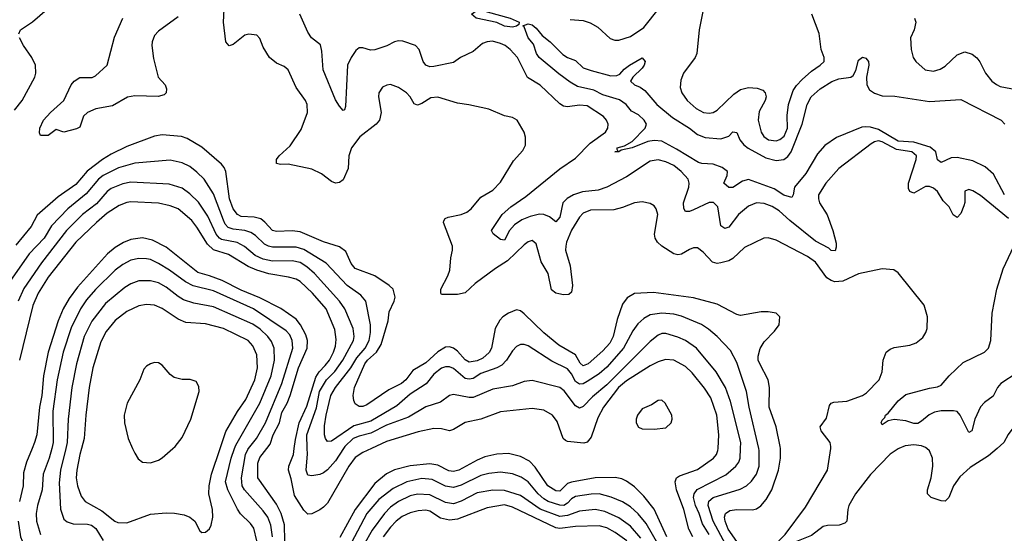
# Model space of a CAD drawing. Header units: inches. Extents: x 1682530 to 1839546, y 640742 to 791647.
# Tile 601 of 656: x 1772165 to 1777170, y 689568 to 692182. Entities that reach past the tile are written whole.
import ezdxf

# ---------------------------------------------------------------- set-up
doc = ezdxf.new("R2010")
doc.units = ezdxf.units.IN
doc.header["$MEASUREMENT"] = 0
doc.layers.add('B7678', color=7, linetype='Continuous')
doc.layers.add('B7679', color=7, linetype='Continuous')

msp = doc.modelspace()

# ---------------------------------------------------------------- linework, layer by layer
at = {"layer": 'B7678', "color": 5}
for points, elevation in [([(1772228.1, 690000), (1772199.3, 689930), (1772184.4, 689875.6), (1772182.8, 689810), (1772164.7, 689730)], 720), ([(1772327.7, 690000), (1772314, 689950), (1772284.7, 689870), (1772278.8, 689790), (1772255, 689710), (1772249, 689670), (1772250.7, 689630), (1772270, 689563.1)], 740), ([(1772399.2, 690000), (1772373.1, 689890), (1772366, 689826), (1772371.8, 689691.8), (1772390, 689641.1), (1772406.4, 689626.4), (1772436, 689616), (1772510, 689614.6), (1772530.2, 689610), (1772552.7, 689592.7), (1772590, 689531.9)], 760), ([(1772478.9, 690000), (1772470.6, 689970), (1772455, 689890), (1772452, 689850), (1772458.2, 689810), (1772477.8, 689757.8), (1772497.6, 689730), (1772582.3, 689682.3), (1772648.3, 689630), (1772663.5, 689623.5), (1772710, 689622.3), (1772830, 689666.3), (1772910, 689672.8), (1772951.5, 689671.5), (1773001.7, 689661.7), (1773030.4, 689650), (1773054.9, 689630), (1773080.7, 689580.7), (1773090, 689572.2), (1773110, 689573.4), (1773130, 689590.4), (1773138.8, 689610), (1773146.6, 689650), (1773144.8, 689690), (1773125.7, 689770), (1773127.3, 689810), (1773140.1, 689870), (1773184.2, 690000)], 780), ([(1772739.1, 690000), (1772750, 689975.5), (1772767.3, 689947.3), (1772790, 689930.3), (1772830, 689926.7), (1772870, 689940.2), (1772890, 689952.9), (1772943.4, 690000)], 820), ([(1773370.8, 689530), (1773354.5, 689594.5), (1773337.8, 689617.8), (1773287.8, 689667.8), (1773271.8, 689691.8), (1773222.3, 689790), (1773211.1, 689830), (1773239.9, 689950), (1773257, 690000)], 760), ([(1773449.6, 689550), (1773441.7, 689610), (1773426.6, 689650), (1773403.2, 689683.2), (1773307.5, 689790), (1773296.1, 689810), (1773292, 689850), (1773312, 689970), (1773324.8, 689995.2), (1773328.6, 690000)], 740), ([(1773512.8, 689530), (1773511, 689611), (1773494.5, 689670), (1773470, 689716.1), (1773376.3, 689850), (1773375.5, 689924.5), (1773385.3, 689954.7), (1773420.5, 690000)], 720), ([(1773953.4, 690000), (1773910, 689980.1), (1773870, 689953.6), (1773838.3, 689910), (1773730, 689722.5), (1773710, 689701.1), (1773690, 689688), (1773650, 689666.8), (1773630, 689665.6), (1773610, 689685.7), (1773561.4, 689761.4), (1773545.4, 689845.4), (1773531.9, 689890), (1773533.4, 689910), (1773557.1, 689970), (1773560.7, 690000)], 680), ([(1773811, 690000), (1773770, 689936.4), (1773730, 689892), (1773710, 689876.5), (1773690, 689868.4), (1773650, 689861.6), (1773630, 689864), (1773620.9, 689890), (1773627.9, 689972.1), (1773627.1, 690000)], 660), ([(1775454.9, 689550), (1775390.5, 689690.5), (1775337.8, 689757.8), (1775290, 689804.1), (1775250, 689834.5), (1775225.6, 689845.6), (1775192.2, 689852.2), (1775090, 689850.8), (1774970, 689829.1), (1774950, 689821.6), (1774910, 689782.4), (1774890, 689784.4), (1774849.5, 689810), (1774785.1, 689905.1), (1774755.9, 689935.9), (1774710, 689959.9), (1774650, 689974.5), (1774591, 689971), (1774530, 689956.9), (1774490, 689940.8), (1774396.9, 689890), (1774370, 689882.7), (1774346, 689886), (1774290, 689915.8), (1774250, 689921.6), (1774150, 689911.7), (1774070, 689890.7), (1774030, 689870.8), (1773970, 689821.5), (1773871.1, 689690), (1773792.8, 689547.2)], 720), ([(1775586.3, 689550), (1775565.8, 689590), (1775541.5, 689690), (1775503.1, 689790), (1775496.9, 689830), (1775504.6, 689850), (1775519, 689861), (1775610, 689893.6), (1775691.6, 689950), (1775706.5, 689970), (1775714.4, 689990), (1775715.1, 690000)], 680), ([(1775670, 689562), (1775635.9, 689615.9), (1775618.8, 689670), (1775600.2, 689710), (1775591, 689750), (1775593.5, 689770), (1775608.5, 689791.5), (1775754, 689866), (1775805.9, 689910), (1775820.5, 689930), (1775828.2, 689950), (1775829.8, 690000)], 660), ([(1775755.2, 689510), (1775690.5, 689630), (1775664.8, 689710), (1775667.9, 689732.1), (1775689.8, 689750), (1775827.5, 689792.5), (1775859.3, 689810), (1775885.6, 689834.4), (1775909.9, 689870), (1775923.6, 689910), (1775924.3, 689990), (1775921.9, 690000)], 640), ([(1775822.5, 689510), (1775765.8, 689590), (1775750.6, 689630), (1775748.5, 689650), (1775753.7, 689670), (1775775.5, 689684.5), (1775810, 689690.1), (1775890, 689688.1), (1775910, 689693.7), (1775932.5, 689707.5), (1775959.7, 689740.3), (1775988.1, 689790), (1776021.8, 689890), (1776032.5, 689950), (1776031.8, 690000)], 620), ([(1776633.8, 690000), (1776630, 689998.4), (1776590, 689970.6), (1776490, 689867.3), (1776413.8, 689770), (1776380.4, 689710), (1776374.6, 689690), (1776370.1, 689630), (1776359.9, 689620.1), (1776330.8, 689610), (1776271.2, 689608.8), (1776250, 689603), (1776190, 689557.4), (1776113.6, 689526.4), (1776070, 689486.9), (1776050, 689478.7), (1776030, 689483.7), (1776016.3, 689510), (1776024.7, 689530), (1776057, 689563), (1776159, 689701), (1776271.7, 689890), (1776287.7, 690000)], 580), ([(1777133.9, 690000), (1777090, 689961.8), (1776997, 689903), (1776944.9, 689855.1), (1776911.7, 689810), (1776888.9, 689750), (1776870, 689731.1), (1776850, 689732.8), (1776798, 689750), (1776779.7, 689770), (1776779.2, 689790), (1776799.1, 689850), (1776807.9, 689910), (1776806, 689950), (1776790, 689988.2), (1776775.8, 690000)], 580), ([(1775446.1, 689450), (1775350, 689618.7), (1775308.3, 689668.3), (1775270, 689702.9), (1775230, 689728), (1775172.4, 689752.4), (1775110, 689768.5), (1775070, 689767.4), (1774990, 689755), (1774970, 689743.7), (1774950, 689721), (1774931.6, 689710), (1774910, 689711.8), (1774850.9, 689730.9), (1774830, 689743.3), (1774800.7, 689770), (1774750, 689829.9), (1774714.2, 689854.2), (1774670, 689870.8), (1774610, 689879.2), (1774550, 689873), (1774510, 689861.8), (1774410, 689813.9), (1774370, 689801.5), (1774330, 689808.7), (1774261.6, 689841.6), (1774210, 689847.2), (1774133.8, 689830), (1774062.8, 689797.2), (1773990, 689740.8), (1773930, 689670), (1773835.5, 689490)], 740), ([(1775323.2, 689543.2), (1775270, 689604.7), (1775210, 689647.7), (1775139.8, 689679.8), (1775090, 689688.7), (1775010, 689681.3), (1774950, 689659.7), (1774910, 689653.9), (1774810.4, 689690.4), (1774710, 689760.8), (1774630, 689786.8), (1774570, 689788.3), (1774490, 689773.9), (1774410, 689732.5), (1774370, 689719), (1774330, 689724.7), (1774250, 689764.9), (1774188, 689768), (1774150, 689758.6), (1774090.9, 689730), (1774050, 689701.1), (1774019.1, 689670), (1773956.3, 689583.7), (1773913.7, 689510)], 760), ([(1775250.9, 689530), (1775192.9, 689572.9), (1775150, 689595.8), (1775110, 689606.1), (1774990, 689603.6), (1774910, 689592.2), (1774890, 689596), (1774670, 689702.1), (1774630, 689712.7), (1774541.4, 689698.6), (1774390, 689640.3), (1774350, 689635.2), (1774304.7, 689644.7), (1774250, 689681.6), (1774230, 689686.7), (1774190, 689682.1), (1774150, 689671.9), (1774110, 689653.1), (1774078, 689630), (1774050, 689598.8), (1774013.3, 689550)], 780), ([(1772157.6, 689630), (1772169.1, 689550), (1772185.8, 689510), (1772243.4, 689410), (1772270, 689381.5), (1772290, 689370.1), (1772330, 689358.7), (1772350, 689358.5), (1772410, 689374.2), (1772428.9, 689368.9), (1772470, 689326.7), (1772519, 689290), (1772518.9, 689270), (1772490, 689241.3), (1772356.3, 689163.7), (1772310, 689125.2), (1772230, 689071.2), (1772210, 689063.4), (1772130, 689064.2)], 720)]:
    msp.add_lwpolyline(points, dxfattribs=dict(at, elevation=elevation))
at = {"layer": 'B7679', "color": 5}
for points, elevation in [([(1772161.2, 692110), (1772168.4, 692130), (1772230, 692171.4), (1772305, 692235)], 620), ([(1776287.7, 690000), (1776289.2, 690010), (1776284.9, 690030), (1776238.7, 690090), (1776234.2, 690110), (1776266.5, 690153.5), (1776281.6, 690218.4), (1776289.8, 690230.2), (1776304.5, 690235.5), (1776370, 690240.2), (1776450, 690268.8), (1776470, 690283.7), (1776533.7, 690350), (1776549.7, 690390), (1776555.4, 690450), (1776570, 690490.4), (1776590, 690505.7), (1776610, 690514), (1776690, 690525.7), (1776722, 690538), (1776755.7, 690564.3), (1776772.2, 690590), (1776778.5, 690610), (1776780.4, 690670), (1776762.6, 690730), (1776630, 690894), (1776608.4, 690908.4), (1776550, 690914), (1776430, 690888.9), (1776348.9, 690851.1), (1776308.3, 690848.3), (1776290, 690854.1), (1776268.9, 690868.9), (1776210, 690947.5), (1776170, 690977.8), (1776010, 691059.8), (1775970, 691071.7), (1775948, 691070), (1775850, 691022.3), (1775790, 690966.4), (1775770, 690955), (1775730, 690944.2), (1775710, 690941.5), (1775687.3, 690947.3), (1775639.7, 690999.7), (1775610, 691021), (1775590, 691020.9), (1775570, 691012.9), (1775530, 690988.7), (1775510, 690985.6), (1775490.7, 690990.7), (1775430, 691028.9), (1775407.8, 691050), (1775394.8, 691070), (1775391.6, 691090), (1775409.8, 691190), (1775400, 691220), (1775390, 691234), (1775370, 691246.6), (1775330, 691255), (1775290, 691249.8), (1775230, 691226), (1775185.7, 691214.3), (1775066.5, 691213.5), (1775030, 691197.3), (1775010, 691177.4), (1774970, 691111.8), (1774944.2, 691050), (1774940.6, 691030), (1774940.1, 691010), (1774963.2, 690930), (1774975.7, 690830), (1774970, 690795.1), (1774955.9, 690784.1), (1774930, 690781.5), (1774906.2, 690786.2), (1774890, 690790.9), (1774868, 690808), (1774851.4, 690890), (1774815.5, 690950), (1774790, 691041.6), (1774770, 691059.1), (1774750, 691051.8), (1774730, 691035.9), (1774645.5, 690954.5), (1774583.9, 690916.1), (1774479.7, 690840.3), (1774430, 690792.1), (1774390, 690782.8), (1774310, 690783.5), (1774305.1, 690790), (1774305.4, 690810), (1774341.8, 690878.2), (1774352.1, 690907.9), (1774356.6, 690970), (1774365.6, 691010), (1774364.8, 691030), (1774318.7, 691150), (1774321.8, 691158.2), (1774328.3, 691170), (1774343.2, 691176.8), (1774409.8, 691190.2), (1774438, 691202), (1774459.9, 691220.1), (1774510, 691278.4), (1774570, 691314.9), (1774610, 691354.9), (1774675.9, 691464.1), (1774722.8, 691517.2), (1774735.8, 691544.2), (1774736.1, 691583.9), (1774729.7, 691610), (1774693.3, 691670), (1774670, 691684), (1774630, 691692.6), (1774550, 691726), (1774448.7, 691748.7), (1774390, 691756.8), (1774290, 691787.9), (1774255.1, 691784.9), (1774210, 691756.2), (1774187.2, 691747.2), (1774170, 691754), (1774149.5, 691790), (1774131.8, 691810), (1774090, 691837.6), (1774050, 691851.8), (1774030.5, 691849.5), (1774010, 691839.3), (1773990.5, 691809.5), (1773988.5, 691790), (1774002.4, 691710), (1773994.4, 691670), (1773977.1, 691650), (1773894, 691586), (1773851.6, 691530), (1773837.7, 691490), (1773835, 691425), (1773810, 691366.6), (1773790, 691352.7), (1773770, 691349.5), (1773750, 691358), (1773698.4, 691398.4), (1773650, 691422), (1773530, 691447.1), (1773490, 691445.4), (1773470, 691449.7), (1773470, 691470.4), (1773484.7, 691490), (1773539.1, 691540.9), (1773596.2, 691623.8), (1773627.8, 691710), (1773625.6, 691750), (1773617.6, 691770), (1773570, 691836.2), (1773530, 691927.3), (1773510, 691944.2), (1773470, 691960.5), (1773435.6, 691990), (1773402.7, 692042.7), (1773386.3, 692086.3), (1773370, 692104), (1773330, 692109.2), (1773310, 692102.7), (1773250, 692055.1), (1773230.4, 692049.6), (1773212.3, 692070), (1773200.4, 692170), (1773205.6, 692270)], 580), ([(1774963.5, 692183.5), (1775030, 692177.6), (1775065.5, 692165.5), (1775103.6, 692143.6), (1775165.9, 692085.9), (1775190, 692078.2), (1775210, 692077.8), (1775270, 692096.3), (1775337.5, 692142.5), (1775417.9, 692242.1)], 560), ([(1775642.5, 692250), (1775619.7, 692130), (1775607, 692010), (1775598.4, 691990), (1775540.3, 691910), (1775525.7, 691874.3), (1775523.4, 691836.6), (1775531.4, 691810), (1775557.3, 691770), (1775604.4, 691730), (1775640.4, 691710), (1775670, 691705.9), (1775690, 691710.2), (1775710, 691721.6), (1775796.2, 691803.8), (1775830, 691826.5), (1775870, 691836.9), (1775913.4, 691833.4), (1775942.6, 691822.6), (1775954.9, 691810), (1775959, 691790), (1775954.9, 691770), (1775924.7, 691715.3), (1775918.4, 691670), (1775933.5, 691610), (1775948, 691588), (1775970.9, 691570.9), (1776010, 691565.1), (1776030, 691571.7), (1776051.5, 691590), (1776068.2, 691630), (1776065.9, 691694.1), (1776073.2, 691750), (1776097.6, 691822.4), (1776113.5, 691846.5), (1776142.9, 691877.1), (1776190, 691920.5), (1776234.7, 691950), (1776254.8, 691970), (1776255.3, 691990), (1776238.6, 692030), (1776228.7, 692111.3), (1776191.9, 692210)], 560), ([(1772970, 692196), (1772870, 692123.1), (1772850, 692100.9), (1772838.3, 692070), (1772837.2, 692050), (1772844.7, 691984.7), (1772868.1, 691890), (1772904.2, 691850), (1772911.8, 691830), (1772910.3, 691810), (1772899.5, 691800.5), (1772868.1, 691791.9), (1772750, 691793.8), (1772712.4, 691787.6), (1772636.2, 691743.8), (1772552, 691728), (1772510.2, 691709.8), (1772489.3, 691690.7), (1772470, 691635.1), (1772454, 691626), (1772390, 691609.7), (1772350, 691624), (1772310, 691592.3), (1772270, 691592.7), (1772265.7, 691605.7), (1772267, 691630), (1772286.1, 691670), (1772321.3, 691710), (1772388.6, 691771.4), (1772427.3, 691850), (1772441.9, 691870), (1772470, 691887.4), (1772532.8, 691887.2), (1772550, 691896.9), (1772609.9, 691950.1), (1772646.2, 692093.8), (1772690, 692189.3)], 580), ([(1777192.1, 691170), (1777050, 691288), (1777010, 691311.5), (1776990, 691318.4), (1776970.5, 691309.5), (1776968.9, 691251.1), (1776964.6, 691235.4), (1776950, 691195.3), (1776930, 691175.3), (1776910, 691189), (1776889.6, 691230), (1776860, 691260), (1776830, 691306.9), (1776810, 691324.7), (1776790, 691333.3), (1776770, 691333), (1776710, 691299.1), (1776690, 691307.6), (1776683.7, 691323.7), (1776682.9, 691350), (1776722.9, 691470), (1776723.5, 691490), (1776700.4, 691510), (1776621.7, 691521.7), (1776550, 691560.3), (1776530, 691564.9), (1776510, 691560.5), (1776493.2, 691550), (1776330, 691425.1), (1776262.4, 691350), (1776226.2, 691290), (1776225.2, 691270), (1776231.3, 691250), (1776269.1, 691189.1), (1776298.2, 691110), (1776314.8, 691045.2), (1776316.1, 691023.9), (1776310, 691005.1), (1776290, 691007.7), (1776278.6, 691018.6), (1776210, 691054.4), (1776080, 691160), (1776026.3, 691210), (1775990, 691231), (1775950, 691246.5), (1775910, 691249.9), (1775870, 691233), (1775819.3, 691190), (1775770, 691126.4), (1775750, 691118.7), (1775730, 691133.3), (1775714.2, 691230), (1775691.7, 691251.7), (1775670, 691252.4), (1775590, 691213.7), (1775570, 691206.3), (1775550, 691206.2), (1775541.3, 691221.3), (1775539.9, 691250), (1775565.8, 691330), (1775568.2, 691350), (1775562.6, 691370), (1775528.3, 691410), (1775490, 691440.7), (1775450, 691458.8), (1775410, 691469.2), (1775370, 691462.3), (1775250, 691381.7), (1775150, 691329.9), (1775105.8, 691314.2), (1775025.6, 691305.6), (1774980.2, 691290), (1774947.4, 691272.6), (1774925.4, 691250), (1774910, 691177.7), (1774890, 691153.3), (1774858.7, 691178.7), (1774830, 691190.9), (1774807.9, 691192.1), (1774759.7, 691180.3), (1774717, 691163), (1774681.1, 691138.9), (1774655.5, 691110), (1774630, 691059.5), (1774610, 691063.7), (1774571.5, 691091.5), (1774563.5, 691110), (1774618, 691190), (1774661.6, 691230), (1774737.4, 691282.6), (1774910, 691422.5), (1774990, 691477), (1775065.8, 691554.2), (1775142.2, 691610), (1775154.7, 691630), (1775156.8, 691650), (1775148.6, 691670), (1775133.3, 691690), (1775050, 691743.2), (1775010, 691747.9), (1774950, 691739), (1774930, 691742.7), (1774910, 691754.3), (1774810, 691849), (1774747.2, 691887.2), (1774695.2, 691990), (1774658.3, 692030), (1774633.6, 692050), (1774610, 692061.6), (1774568, 692072), (1774540.7, 692070), (1774518.5, 692061.5), (1774470, 692019.8), (1774406.4, 691990), (1774370, 691964), (1774270, 691943.4), (1774250, 691942.6), (1774230, 691950.7), (1774216.3, 691970), (1774195.3, 692030), (1774177.6, 692050), (1774112.4, 692072.4), (1774090, 692074.4), (1774070, 692068.9), (1774031.1, 692048.9), (1773970, 692028.2), (1773947.5, 692027.5), (1773910, 692038.8), (1773890, 692039.4), (1773874.4, 692025.6), (1773849.4, 691990), (1773831.5, 691950), (1773820.5, 691739.5), (1773816.1, 691723.9), (1773810, 691719.3), (1773790, 691741.6), (1773770, 691774.7), (1773707, 691927), (1773701.3, 692021.3), (1773693.8, 692053.8), (1773648.7, 692090), (1773630, 692118.7), (1773588.4, 692210)], 560), ([(1776713.4, 692190), (1776721.3, 692170), (1776711.8, 692130), (1776693.1, 692090), (1776696.1, 692030), (1776707.4, 691990), (1776720.3, 691970), (1776767.5, 691927.5), (1776810, 691919.6), (1776843.7, 691930), (1776870, 691946), (1776930, 692004), (1776970, 692018.8), (1777006.7, 692006.7), (1777030, 691987.8), (1777046.8, 691966.8), (1777074.3, 691910), (1777107.6, 691870), (1777130, 691851.5), (1777150, 691842), (1777230, 691827.4)], 560), ([(1777172.2, 691290), (1777115.4, 691395.4), (1777073.2, 691433.2), (1777010, 691463), (1776930, 691480.2), (1776901.1, 691478.9), (1776850, 691455.6), (1776830, 691469.6), (1776821.7, 691510), (1776792.9, 691532.9), (1776710, 691559.3), (1776630, 691563.7), (1776530, 691622.7), (1776490, 691635.6), (1776462.6, 691637.4), (1776445.3, 691634.7), (1776316.9, 691583.1), (1776258.5, 691541.5), (1776221, 691499), (1776160.8, 691399.2), (1776103.8, 691330), (1776096.8, 691290), (1776090, 691277.4), (1776050, 691288.4), (1776001, 691321), (1775870, 691368.2), (1775839.3, 691360.7), (1775790, 691328.9), (1775770, 691327.3), (1775743.9, 691350), (1775761.6, 691390), (1775763.8, 691410), (1775736.5, 691430), (1775690, 691446.4), (1775632.7, 691450), (1775615.2, 691455.2), (1775503.9, 691523.9), (1775430, 691563.2), (1775390, 691567.1), (1775357.4, 691562.6), (1775278.8, 691530), (1775222.3, 691517.7), (1775210, 691509.7), (1775189.6, 691509.6), (1775208, 691512), (1775201.6, 691521.6), (1775203, 691530), (1775239.5, 691540.5), (1775277.9, 691562.1), (1775345, 691630), (1775350.6, 691650), (1775339.1, 691670), (1775310, 691697.2), (1775275.9, 691715.9), (1775248.3, 691750), (1775213.4, 691773.4), (1775130, 691799.4), (1775083, 691823), (1775001.4, 691841.4), (1774963.3, 691863.3), (1774906.2, 691906.2), (1774806.4, 691990), (1774792.9, 692010), (1774777.7, 692057.7), (1774749.9, 692089.9), (1774730, 692146), (1774722, 692150), (1774750, 692160.8), (1774770, 692156.3), (1774790, 692139.4), (1774821.5, 692101.5), (1774860.9, 692070), (1774925.5, 692005.5), (1774950, 691989.3), (1774990, 691974.9), (1775030, 691937.2), (1775070, 691923), (1775170, 691896.9), (1775201.4, 691898.6), (1775216, 691904), (1775238.7, 691930), (1775264.2, 691950), (1775330, 691988.4), (1775344.2, 691970), (1775339.6, 691950), (1775330, 691935.1), (1775281.6, 691890), (1775270.5, 691870), (1775290.4, 691850), (1775318.8, 691838.8), (1775342.2, 691822.2), (1775403.2, 691750), (1775484, 691684), (1775569.4, 691630), (1775610, 691598.3), (1775650, 691582.5), (1775730, 691576.1), (1775770.7, 691589.3), (1775790, 691610.6), (1775810, 691607.7), (1775825.8, 691570), (1775845.5, 691545.5), (1775867.6, 691527.6), (1775958.4, 691478.4), (1776010, 691465.6), (1776050, 691470.8), (1776070, 691485.2), (1776086.6, 691510), (1776143.6, 691650), (1776167.6, 691750), (1776188.9, 691790), (1776234.4, 691830), (1776293.2, 691866.8), (1776330, 691880.8), (1776389.9, 691890.1), (1776401.6, 691898.4), (1776416.4, 691923.6), (1776430, 691976.3), (1776448.8, 691991.2), (1776466.5, 691986.5), (1776480.2, 691970), (1776482.3, 691950), (1776470.1, 691890), (1776470.7, 691850), (1776484.3, 691824.3), (1776510, 691808.8), (1776550, 691795), (1776613.2, 691793.2), (1776790, 691765), (1776950, 691776), (1777154, 691670), (1777173.6, 691650)], 540), ([(1772138.4, 691721.6), (1772177.4, 691770), (1772242.5, 691890), (1772247.2, 691910), (1772244.9, 691950), (1772227, 691990), (1772184.3, 692050), (1772163.7, 692090)], 620), ([(1776031.8, 690000), (1776031.7, 690010), (1776010.5, 690110), (1775975.2, 690210), (1775976.8, 690310), (1775969.3, 690349.3), (1775926.9, 690430), (1775919.5, 690450), (1775918.3, 690470), (1775930, 690508.4), (1775950, 690542), (1776002.7, 690597.3), (1776025.1, 690630), (1776029.6, 690670), (1776010, 690687.8), (1775970, 690695.8), (1775934.9, 690694.9), (1775830, 690677), (1775810, 690681), (1775710, 690733.6), (1775590, 690766.2), (1775386.7, 690793.3), (1775290, 690788.9), (1775253.5, 690766.5), (1775230, 690733.6), (1775203, 690657), (1775181.5, 690570), (1775164.2, 690535.8), (1775130, 690497.3), (1775055.4, 690430), (1775030, 690419.9), (1775014.2, 690434.2), (1774990, 690476.6), (1774906.1, 690526.1), (1774828.9, 690588.9), (1774730, 690686), (1774710, 690700.6), (1774690, 690705.8), (1774650, 690689), (1774621.3, 690670), (1774606.4, 690653.6), (1774581.4, 690610), (1774563.7, 690510), (1774552.2, 690487.8), (1774520, 690460), (1774490, 690446.1), (1774450, 690439.9), (1774430, 690450.9), (1774390, 690495.3), (1774370, 690510.9), (1774350, 690517.4), (1774330, 690516), (1774290, 690492.1), (1774230, 690435.8), (1774162.7, 690397.3), (1774127.1, 690350), (1774105.8, 690330), (1774040.9, 690299.1), (1773930, 690222.8), (1773910, 690214.5), (1773890, 690214.3), (1773870, 690227.3), (1773863.6, 690243.6), (1773861, 690270), (1773867.7, 690310), (1773920.1, 690430), (1773933.7, 690450), (1773979, 690490), (1774002.8, 690530), (1774037.7, 690650), (1774044, 690696), (1774069.1, 690750), (1774073.7, 690770), (1774062.9, 690810), (1774044, 690830), (1773970, 690879.3), (1773870, 690915.4), (1773850, 690941), (1773823.1, 691003.1), (1773790, 691026.3), (1773710, 691051.7), (1773590, 691103.2), (1773550, 691107.9), (1773470, 691103.9), (1773450, 691109.9), (1773411.8, 691151.8), (1773390, 691168.4), (1773357.2, 691177.2), (1773290, 691181.2), (1773272.4, 691190), (1773250, 691218.9), (1773231.1, 691270), (1773212.1, 691410), (1773204.1, 691430), (1773190, 691447.2), (1773090, 691533.2), (1773016.7, 691576.7), (1772987.2, 691587.2), (1772890, 691596.8), (1772850, 691589.2), (1772710, 691537.1), (1772630, 691497.4), (1772586.1, 691470), (1772508.4, 691411.6), (1772450, 691342.7), (1772359.6, 691280.4), (1772253.3, 691186.7), (1772222.9, 691130), (1772145.5, 691034.5)], 620), ([(1775921.9, 690000), (1775872.8, 690210), (1775860.6, 690290), (1775810, 690438), (1775778.8, 690498.8), (1775710.4, 690570.4), (1775667.2, 690607.2), (1775630.4, 690630.4), (1775530, 690673.9), (1775490, 690683.2), (1775430, 690687.9), (1775370, 690679.9), (1775338, 690662), (1775306.5, 690633.5), (1775281.7, 690598.3), (1775235.3, 690510), (1775150, 690413.2), (1775110, 690379.7), (1775050, 690340.1), (1775030, 690329.2), (1775010, 690327.1), (1774990, 690341.4), (1774970, 690379.6), (1774950, 690404.6), (1774870, 690443.9), (1774750, 690521.6), (1774730, 690528.7), (1774710, 690528.5), (1774690, 690518.3), (1774670, 690496.4), (1774639.4, 690450), (1774615.6, 690424.4), (1774589.7, 690410.3), (1774510, 690381.1), (1774470, 690356.9), (1774450, 690352.2), (1774430, 690356.6), (1774370, 690406.2), (1774350, 690415.2), (1774330, 690415), (1774310, 690408.7), (1774270, 690378.5), (1774231.8, 690328.2), (1774150, 690276.3), (1774082.2, 690217.8), (1773950, 690139.3), (1773863.9, 690116.1), (1773750, 690037.5), (1773730, 690036.4), (1773720.3, 690050), (1773714.5, 690070), (1773714.9, 690114.9), (1773722.6, 690170), (1773746.9, 690270), (1773770, 690310), (1773847.9, 690410), (1773878.7, 690461.3), (1773921.2, 690510), (1773941.1, 690550), (1773948.3, 690590), (1773948.6, 690630), (1773924, 690750), (1773899.9, 690779.9), (1773830, 690828.6), (1773722.6, 690942.6), (1773610, 691012.6), (1773570, 691024.8), (1773450, 691024.5), (1773430, 691029.1), (1773410, 691040.1), (1773363.8, 691083.8), (1773339.6, 691099.6), (1773309.9, 691109.9), (1773250, 691116.3), (1773224.9, 691124.9), (1773210, 691142), (1773201.1, 691161.1), (1773150, 691295.8), (1773102.2, 691370), (1773066.2, 691406.2), (1773030, 691434.4), (1772990, 691453), (1772930, 691467.5), (1772750, 691451.4), (1772667.7, 691427.7), (1772590, 691389.5), (1772566.3, 691370), (1772503.6, 691296.4), (1772410, 691220.1), (1772327.1, 691132.9), (1772288.6, 691070), (1772212.5, 690990), (1772115.5, 690850)], 640), ([(1773627.1, 690000), (1773625.2, 690070), (1773673, 690207), (1773689.7, 690290), (1773724.3, 690350), (1773767.4, 690392.6), (1773808, 690450), (1773861.8, 690550), (1773865, 690570), (1773860.9, 690610), (1773817.4, 690710), (1773790.5, 690750.5), (1773663.2, 690890), (1773624.6, 690924.6), (1773590, 690946.2), (1773550, 690955.2), (1773450, 690952.7), (1773403.1, 690963.1), (1773361.7, 690981.7), (1773307.1, 691027.1), (1773270, 691048.7), (1773190, 691063.9), (1773179.9, 691070), (1773163.4, 691090), (1773121.9, 691181.9), (1773073.8, 691253.8), (1773030, 691295.7), (1772990, 691325), (1772925.1, 691345.1), (1772730, 691354.9), (1772690, 691346.4), (1772630, 691322.7), (1772610, 691307.9), (1772554.6, 691245.4), (1772484.7, 691190), (1772403.3, 691110), (1772274.9, 690945.1), (1772185.7, 690814.3), (1772157, 690750)], 660), ([(1773560.7, 690000), (1773566.4, 690046.4), (1773585.9, 690130), (1773624.2, 690215.8), (1773670, 690362.8), (1773687, 690390), (1773718.4, 690421.6), (1773739, 690450), (1773759.9, 690490), (1773770, 690520.3), (1773774, 690554), (1773766.3, 690606.3), (1773723.1, 690710), (1773654.1, 690790), (1773590, 690849.4), (1773570, 690860.9), (1773532.1, 690872.1), (1773431.9, 690888.1), (1773370, 690907.4), (1773326, 690926), (1773227, 690987), (1773150, 691010.7), (1773119.1, 691039.1), (1773065.7, 691125.7), (1773039.6, 691159.6), (1772970, 691219), (1772930, 691235.3), (1772870, 691248.4), (1772730, 691255.9), (1772710, 691252.4), (1772670, 691235.9), (1772610, 691197.2), (1772554.7, 691150), (1772450.9, 691049.1), (1772310, 690872.4), (1772259.4, 690790), (1772231.6, 690728.4), (1772164.3, 690450)], 680), ([(1773420.5, 690000), (1773437.8, 690022.2), (1773452.8, 690070), (1773485.2, 690130), (1773497.1, 690182.9), (1773524.1, 690230), (1773540.7, 690270), (1773581.6, 690410), (1773626.5, 690510), (1773627.6, 690550), (1773618.8, 690578.8), (1773592.4, 690630), (1773570, 690658.8), (1773491.6, 690711.6), (1773385.8, 690765.8), (1773290, 690806.3), (1773194, 690854), (1773130, 690878.6), (1773070, 690895.2), (1772910, 691023.8), (1772840.6, 691060.6), (1772790, 691071.4), (1772730, 691063.4), (1772691.8, 691048.2), (1772650, 691022.2), (1772610.7, 690990), (1772458.9, 690821.1), (1772416.9, 690763.1), (1772385.2, 690710), (1772359.7, 690650), (1772309.4, 690490), (1772285.2, 690370), (1772277.9, 690270), (1772265.5, 690210), (1772251.3, 690068.7), (1772240.4, 690030), (1772228.1, 690000)], 720), ([(1777235.3, 690384.7), (1777152.4, 690330), (1777136.2, 690310), (1777114.4, 690265.6), (1777070, 690233.8), (1777050, 690212), (1777020.7, 690150), (1777006, 690090), (1776990, 690080.9), (1776946.8, 690170), (1776930, 690187.4), (1776911.6, 690191.6), (1776850, 690191.9), (1776814.9, 690185.1), (1776788.6, 690171.4), (1776750, 690138.7), (1776730, 690128), (1776710, 690127), (1776670, 690141), (1776610, 690146.9), (1776579.9, 690140.1), (1776550, 690121.2), (1776545.1, 690130), (1776550, 690144.7), (1776562.6, 690157.4), (1776567.2, 690170), (1776580.4, 690179.6), (1776630, 690241.8), (1776670, 690274.7), (1776790, 690307.5), (1776830, 690313.5), (1776850, 690322.2), (1776890.8, 690370), (1776962, 690438), (1777069.5, 690490), (1777090, 690510.4), (1777102.2, 690550), (1777108.8, 690688.8), (1777132.9, 690810), (1777165.2, 690914.8), (1777218.8, 691030)], 560), ([(1773328.6, 690000), (1773369.4, 690050.6), (1773415.3, 690130), (1773498.3, 690330), (1773552.7, 690510), (1773550.4, 690550), (1773537.6, 690577.6), (1773519, 690599), (1773353.2, 690710), (1773150, 690801.8), (1773047.4, 690827.4), (1773008.3, 690848.3), (1772927, 690907), (1772870, 690941.7), (1772830, 690960.9), (1772810, 690965.3), (1772770, 690966.3), (1772730, 690957.7), (1772690, 690936.5), (1772650, 690906.6), (1772550, 690809.3), (1772504.1, 690755.9), (1772473.3, 690710), (1772425.8, 690614.2), (1772386.4, 690490), (1772354.8, 690350), (1772332.8, 690190), (1772335.8, 690030), (1772327.7, 690000)], 740), ([(1773257, 690000), (1773262.9, 690017.1), (1773385.5, 690230), (1773443.6, 690370), (1773459.7, 690450), (1773457.8, 690510), (1773444.6, 690544.6), (1773426.1, 690570), (1773387.5, 690607.5), (1773350, 690633.2), (1773150, 690720.6), (1773050, 690739.2), (1772997, 690757), (1772970, 690772.7), (1772910, 690820.7), (1772870, 690843.4), (1772830, 690853.9), (1772770, 690852.4), (1772730, 690838.6), (1772700, 690820), (1772601.4, 690738.6), (1772531.9, 690648.1), (1772492.3, 690570), (1772453.4, 690430), (1772430.1, 690310), (1772411, 690150), (1772406.3, 690030), (1772399.2, 690000)], 760), ([(1773184.2, 690000), (1773213.5, 690086.5), (1773271.9, 690188.1), (1773314.7, 690250), (1773359.7, 690350), (1773374.6, 690410), (1773370, 690476.3), (1773350, 690521.8), (1773327.2, 690550), (1773201.7, 690610), (1773110, 690634.8), (1773010, 690641.9), (1772970, 690658.8), (1772890, 690713.2), (1772850, 690728.5), (1772810, 690731.9), (1772770, 690725.2), (1772710, 690697.5), (1772650, 690650.6), (1772604.3, 690595.7), (1772576.9, 690543.1), (1772537.2, 690410), (1772517.6, 690310), (1772500.3, 690170), (1772492.8, 690050), (1772478.9, 690000)], 780), ([(1775829.8, 690000), (1775830.8, 690030), (1775779.1, 690239.1), (1775753.6, 690310), (1775706, 690390), (1775605.8, 690510), (1775550, 690549.9), (1775510, 690566.2), (1775450, 690584.5), (1775430, 690584.9), (1775410, 690577), (1775370, 690544.7), (1775150, 690324.1), (1775076.5, 690263.5), (1775030, 690213.2), (1775010, 690205), (1774990, 690217.3), (1774932.8, 690292.8), (1774910, 690310.5), (1774770, 690346.2), (1774730, 690341), (1774670, 690318.5), (1774570, 690301.1), (1774470, 690259.9), (1774450, 690258.9), (1774370, 690274.3), (1774350.1, 690269.9), (1774303.7, 690236.3), (1774228.8, 690211.2), (1774141.2, 690158.8), (1774030, 690118.1), (1773950, 690077.2), (1773890, 690062.6), (1773859.4, 690050), (1773817.4, 690010), (1773811, 690000)], 660), ([(1772943.4, 690000), (1772954.7, 690010), (1772990, 690056), (1773034.8, 690150), (1773076.8, 690290), (1773076.1, 690316.1), (1773061.4, 690341.4), (1773031.9, 690351.9), (1772990, 690350.9), (1772950, 690360.5), (1772930, 690376.3), (1772890, 690424), (1772870, 690435.8), (1772850, 690436.8), (1772830, 690430.7), (1772810, 690418.2), (1772796.8, 690403.2), (1772775.3, 690350), (1772711, 690230), (1772695.5, 690170), (1772698.2, 690130), (1772716.9, 690050), (1772739.1, 690000)], 820), ([(1775715.1, 690000), (1775719.9, 690070), (1775708.3, 690170), (1775678, 690258), (1775647, 690307), (1775584.3, 690384.3), (1775550, 690417.9), (1775490, 690449.9), (1775447.3, 690452.7), (1775410, 690441.3), (1775370, 690421.2), (1775250, 690344.3), (1775209, 690310), (1775132.7, 690210), (1775103.9, 690156.1), (1775070, 690057.8), (1775050, 690032.9), (1775032.2, 690027.8), (1774950, 690035.6), (1774940.1, 690040.1), (1774928.6, 690050), (1774897.7, 690137.7), (1774872.9, 690170), (1774830, 690195), (1774770, 690203), (1774610, 690186.7), (1774510, 690149.3), (1774430, 690131.4), (1774370, 690096.8), (1774350, 690089.9), (1774310, 690100.8), (1774270, 690101.6), (1774190, 690084.2), (1774030, 690035), (1773953.4, 690000)], 680), ([(1777627.7, 690000), (1777640.9, 690070), (1777656.4, 690130), (1777676.9, 690270), (1777667.8, 690347.8), (1777646, 690390), (1777610, 690418.4), (1777570, 690426.3), (1777530, 690424), (1777490, 690411.2), (1777466.8, 690393.2), (1777408.9, 690330), (1777373.2, 690306.8), (1777310, 690276.8), (1777285.1, 690254.9), (1777255.1, 690210), (1777218, 690110), (1777189.4, 690070.6), (1777168.4, 690030), (1777133.9, 690000)], 580), ([(1776775.8, 690000), (1776770, 690004.8), (1776750, 690014), (1776710, 690018.1), (1776666.6, 690013.4), (1776633.8, 690000)], 580)]:
    msp.add_lwpolyline(points, dxfattribs=dict(at, elevation=elevation))
for points, elevation in [([(1774670, 692144.8), (1774630.2, 692149.8), (1774590, 692167.2), (1774486, 692190), (1774462, 692210), (1774490, 692230.4), (1774510, 692234.4), (1774541.7, 692221.7), (1774657.6, 692190), (1774704.9, 692170), (1774702, 692158), (1774690, 692149.8)], 540), ([(1775430, 690245.1), (1775410, 690243.5), (1775377.4, 690222.6), (1775330, 690202.2), (1775305.8, 690170), (1775299.3, 690150), (1775299.7, 690130), (1775310, 690109.2), (1775330, 690100.7), (1775390, 690097.5), (1775450, 690104.7), (1775476.8, 690130), (1775482.7, 690150), (1775480.4, 690170), (1775446.3, 690230)], 720)]:
    msp.add_lwpolyline(points, close=True, dxfattribs=dict(at, elevation=elevation))

doc.saveas('drawing.dxf')
